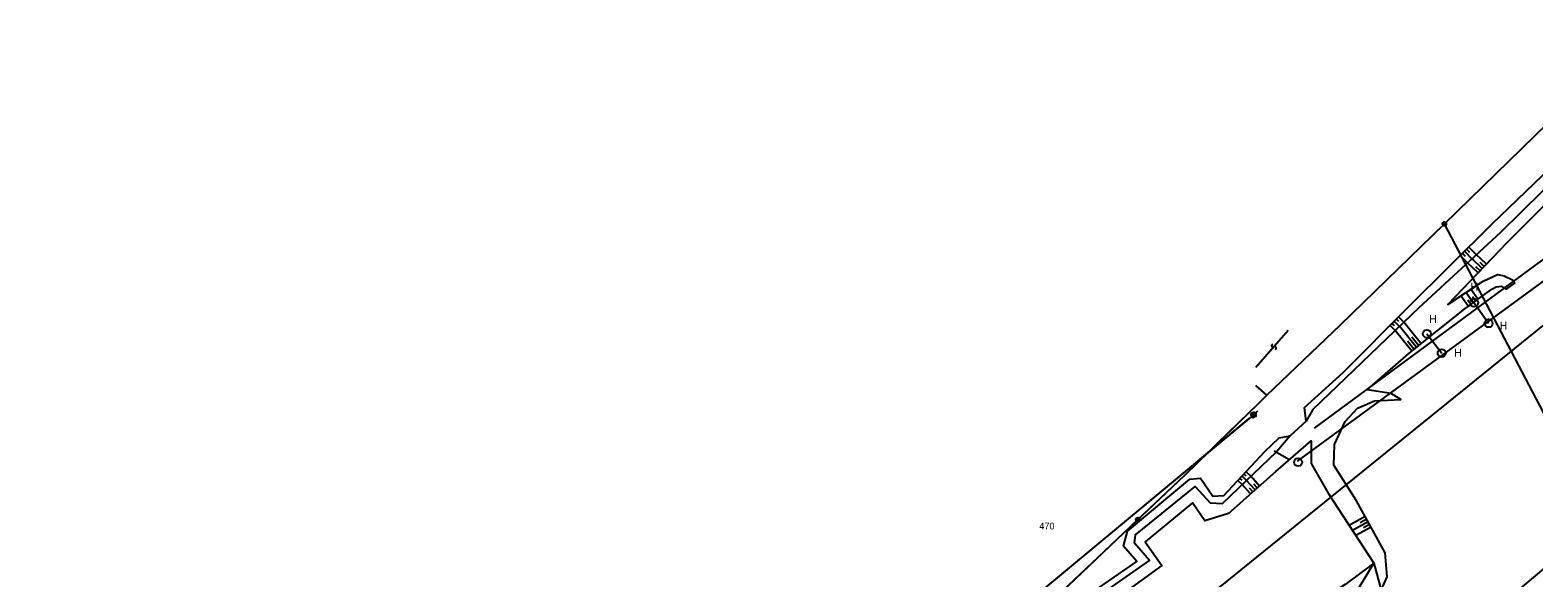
# Model space of a CAD drawing. Extents: x -469926 to -462499, y -1098642 to -1092733.
# Drawn here: x -467581.4 to -467205.6, y -1096567.6 to -1096430.8 of the extents above; entities that cross this region are included whole.
import ezdxf

# ---------------------------------------------------------------- set-up
doc = ezdxf.new("R2010")
doc.units = 0
for name, color, linetype in [('Vrstva 1', 7, 'Continuous'), ('Vrstva 10', 7, 'Continuous'), ('Vrstva 12', 7, 'Continuous'), ('Vrstva 14', 7, 'Continuous'), ('Vrstva 24', 7, 'Continuous'), ('Vrstva 26', 7, 'Continuous'), ('Vrstva 4', 7, 'Continuous'), ('Vrstva 40', 7, 'Continuous'), ('Vrstva 42', 7, 'Continuous'), ('Vrstva 43', 7, 'Continuous'), ('Vrstva 48', 7, 'Continuous'), ('Vrstva 50', 7, 'Continuous'), ('Vrstva 51', 7, 'Continuous'), ('Vrstva 52', 7, 'Continuous'), ('Vrstva 62', 7, 'Continuous')]:
    doc.layers.add(name, color=color, linetype=linetype)

msp = doc.modelspace()

# ---------------------------------------------------------------- linework, layer by layer
at = {"layer": 'Vrstva 1'}
for p, q in [((-467253.98, -1096504.38), (-467227.98, -1096479.14)), ((-467195.17, -1096541.65), (-467227.98, -1096479.14)), ((-467272.35, -1096521.95), (-467253.98, -1096504.38)), ((-467272.35, -1096521.95), (-467275.11, -1096519.5)), ((-467274.22, -1096523.74), (-467272.35, -1096521.95)), ((-467284.73, -1096533.96), (-467274.22, -1096523.74)), ((-467292.88, -1096541.88), (-467284.73, -1096533.96)), ((-467304.59, -1096553), (-467292.88, -1096541.88)), ((-467329.44, -1096576.58), (-467304.59, -1096553))]:
    msp.add_line(p, q, dxfattribs=at)
at = {"layer": 'Vrstva 10'}
for points in [[(-467292.88, -1096541.88), (-467274.22, -1096523.74), (-467272.35, -1096521.95), (-467253.98, -1096504.38), (-467227.98, -1096479.14), (-467195.77, -1096447.77)], [(-467581.4, -1096811.95), (-467578.59, -1096809.08), (-467575.34, -1096805.87), (-467511.63, -1096742.72), (-467419.59, -1096643.82), (-467398.88, -1096625.96), (-467380.9, -1096612.25), (-467375.99, -1096608.79), (-467355.03, -1096595.07), (-467331.89, -1096578.82), (-467329.72, -1096576.82), (-467292.88, -1096541.88)]]:
    msp.add_lwpolyline(points, dxfattribs=at)
at = {"layer": 'Vrstva 12'}
for p, q in [((-467276.75, -1096527.73), (-467274.65, -1096525.82)), ((-467449.09, -1096670.82), (-467276.75, -1096527.73))]:
    msp.add_line(p, q, dxfattribs=at)
at = {"layer": 'Vrstva 14'}
for p, q in [((-467276.15, -1096527.15), (-467276.03, -1096526.5)), ((-467275.84, -1096527.58), (-467275.6, -1096526.19)), ((-467275.41, -1096527.28), (-467275.29, -1096526.62))]:
    msp.add_line(p, q, dxfattribs=at)
for points in [[(-467500.17, -1096715.8), (-467449.95, -1096671.34), (-467275.72, -1096526.89)], [(-467276.42, -1096526.76), (-467275.6, -1096526.19), (-467275.02, -1096527.01), (-467275.84, -1096527.58), (-467276.42, -1096526.76)]]:
    msp.add_lwpolyline(points, dxfattribs=at)
msp.add_lwpolyline([(-467276.42, -1096526.76), (-467275.6, -1096526.19), (-467275.02, -1096527.01), (-467275.84, -1096527.58)], close=True, dxfattribs=at)
at = {"layer": 'Vrstva 24'}
for centre, radius in [((-467227.98, -1096479.14), 0.5), ((-467227.98, -1096479.14), 0.1), ((-467304.59, -1096553), 0.5), ((-467304.59, -1096553), 0.1)]:
    msp.add_circle(centre, radius, dxfattribs=at)
at = {"layer": 'Vrstva 26'}
msp.add_lwpolyline([(-467276.07, -1096526.29), (-467275.07, -1096526.29), (-467275.07, -1096527.29), (-467276.07, -1096527.29)], close=True, dxfattribs=at)
at = {"layer": 'Vrstva 4'}
msp.add_line((-467267, -1096505.76), (-467275.08, -1096515.04), dxfattribs=at)
at = {"layer": 'Vrstva 40'}
msp.add_line((-467266.71, -1096538.1), (-467270.52, -1096535.89), dxfattribs=at)
msp.add_circle((-467264.54, -1096538.7), 1, dxfattribs=at)
at = {"layer": 'Vrstva 42'}
for p, q in [((-467264.73, -1096538.39), (-467120.65, -1096433.1)), ((-467260.45, -1096530.18), (-467132.31, -1096435.64)), ((-467220.57, -1096498.86), (-467216.96, -1096503.99)), ((-467232.37, -1096506.61), (-467228.67, -1096511.42))]:
    msp.add_line(p, q, dxfattribs=at)
for centre in [(-467220.57, -1096498.86), (-467216.96, -1096503.99), (-467232.37, -1096506.61), (-467228.67, -1096511.42)]:
    msp.add_circle(centre, 1, dxfattribs=at)
at = {"layer": 'Vrstva 48'}
for points in [[(-467222.97, -1096485.99), (-467221.12, -1096487.85)], [(-467222.44, -1096485.46), (-467221.69, -1096486.21)], [(-467221.91, -1096484.93), (-467220.02, -1096486.83)], [(-467224.03, -1096487.05), (-467222.23, -1096488.86)], [(-467223.5, -1096486.52), (-467222.77, -1096487.25)], [(-467219.59, -1096491.39), (-467222.23, -1096488.86)], [(-467218.55, -1096490.31), (-467221.12, -1096487.84)], [(-467217.51, -1096489.23), (-467220.02, -1096486.82)], [(-467218.03, -1096489.77), (-467219.05, -1096488.8)], [(-467219.07, -1096490.85), (-467220.11, -1096489.85)], [(-467222.03, -1096499.69), (-467223.89, -1096497.13)], [(-467220.82, -1096498.81), (-467222.64, -1096496.3)], [(-467219.6, -1096497.93), (-467221.38, -1096495.48)], [(-467221.42, -1096499.25), (-467222.16, -1096498.24)], [(-467220.21, -1096498.37), (-467220.93, -1096497.38)], [(-467241.57, -1096504.51), (-467240.3, -1096505.79)], [(-467241.04, -1096503.98), (-467240.53, -1096504.5)], [(-467240.51, -1096503.45), (-467239.22, -1096504.75)], [(-467239.98, -1096502.92), (-467239.46, -1096503.44)], [(-467239.45, -1096502.39), (-467238.13, -1096503.71)], [(-467234.96, -1096510.04), (-467239.21, -1096504.74)], [(-467233.79, -1096509.1), (-467238.12, -1096503.7)], [(-467236.13, -1096510.98), (-467240.3, -1096505.79)], [(-467235.54, -1096510.51), (-467237.23, -1096508.41)], [(-467234.38, -1096509.57), (-467236.09, -1096507.43)], [(-467278.56, -1096542.17), (-467277.45, -1096543.21)], [(-467278.05, -1096541.62), (-467277.59, -1096542.05)], [(-467277.54, -1096541.07), (-467276.36, -1096542.17)], [(-467274.19, -1096544.62), (-467276.36, -1096542.17)], [(-467279.58, -1096543.27), (-467278.54, -1096544.25)], [(-467279.07, -1096542.72), (-467278.64, -1096543.12)], [(-467276.43, -1096546.61), (-467278.54, -1096544.25)], [(-467275.31, -1096545.61), (-467277.45, -1096543.21)], [(-467275.88, -1096546.11), (-467276.72, -1096545.16)], [(-467274.75, -1096545.11), (-467275.61, -1096544.15)], [(-467247.76, -1096552.25), (-467251.8, -1096554.47)], [(-467247.04, -1096553.57), (-467250.98, -1096555.73)], [(-467247.4, -1096552.91), (-467249, -1096553.79)], [(-467246.32, -1096554.88), (-467250.16, -1096556.99)], [(-467246.68, -1096554.23), (-467248.23, -1096555.08)]]:
    msp.add_lwpolyline(points, dxfattribs=at)
at = {"layer": 'Vrstva 51'}
for centre, radius, start, end in [((-467270.79, -1096509.56), 0.376, 116.3004, 302.6115), ((-467270.38, -1096510.19), 0.377, 295.6243, 123.2875)]:
    msp.add_arc(centre, radius, start, end, dxfattribs=at)
at = {"layer": 'Vrstva 52'}
msp.add_line((-467332.05, -1096608.53), (-467202.97, -1096504.31), dxfattribs=at)
at = {"layer": 'Vrstva 62'}
for points in [[(-467237.04, -1096499.99), (-467216.06, -1096479.12), (-467173.94, -1096438.68), (-467164.94, -1096430.76), (-467163.07, -1096431.22), (-467161.66, -1096432.69), (-467166.1, -1096438.15), (-467170.38, -1096442.01), (-467212.38, -1096483.88)], [(-467234.28, -1096500), (-467213.93, -1096481.2), (-467172.01, -1096440.04), (-467165, -1096433.46)], [(-467212.38, -1096483.88), (-467227.16, -1096499.29), (-467218.29, -1096493.43), (-467214.73, -1096491.81), (-467213.02, -1096492.15), (-467210.95, -1096493.15), (-467210.37, -1096493.91)], [(-467210.37, -1096493.91), (-467212.52, -1096495.48), (-467213.72, -1096494.83), (-467215.06, -1096494.98), (-467216.85, -1096495.93), (-467219.77, -1096498.04), (-467222.45, -1096500)], [(-467234.28, -1096500), (-467260.84, -1096525.55), (-467262.56, -1096528.46), (-467266.52, -1096532.08), (-467269.87, -1096535.97)], [(-467268.56, -1096584.29), (-467250.57, -1096572.05), (-467245.66, -1096563.92), (-467243.82, -1096570.66), (-467242.28, -1096567.33), (-467242.8, -1096561.3), (-467249.93, -1096548.29), (-467255.61, -1096539.42), (-467255.46, -1096534.26), (-467252.75, -1096528.48), (-467249.71, -1096525.15), (-467245.47, -1096523.35), (-467238.85, -1096522.98), (-467241.33, -1096521.48), (-467247.25, -1096520.63), (-467236.85, -1096511.55), (-467222.45, -1096500)], [(-467262.56, -1096528.46), (-467262.94, -1096524.99), (-467253.3, -1096516.23), (-467237.04, -1096499.99)], [(-467281.91, -1096551.48), (-467270.11, -1096540.99), (-467261.29, -1096533.31), (-467261.31, -1096538.96), (-467257.04, -1096546.42), (-467245.66, -1096563.92), (-467252.79, -1096569.25), (-467270.92, -1096580.91)], [(-467272.82, -1096536.01), (-467269.31, -1096532.58), (-467266.52, -1096532.08)], [(-467400, -1096631.63), (-467386.21, -1096621.52), (-467366.35, -1096608.63), (-467340.3, -1096590.1), (-467330.51, -1096583.55), (-467323.93, -1096578.76), (-467301.72, -1096563.19), (-467305.4, -1096558.86), (-467305.17, -1096556.83), (-467290.24, -1096544.72), (-467286.51, -1096548.85), (-467283.48, -1096548.97), (-467269.87, -1096535.97)], [(-467323.93, -1096578.76), (-467323.21, -1096576.12), (-467304.81, -1096563.46), (-467308.18, -1096559.67), (-467307.2, -1096555.89), (-467291.57, -1096542.88), (-467288.94, -1096542.7), (-467285.84, -1096547.13), (-467283.09, -1096547.03), (-467272.82, -1096536.01)], [(-467281.91, -1096551.48), (-467287.83, -1096553.28), (-467290.94, -1096548.83), (-467302.77, -1096558.56), (-467298.58, -1096564.49), (-467319.29, -1096579.49), (-467339.31, -1096592.68), (-467359.7, -1096607.09), (-467373.16, -1096615.89), (-467375.97, -1096620.46)], [(-467265.82, -1096590.76), (-467246.1, -1096581.01), (-467238.6, -1096579.32), (-467234.96, -1096580.05), (-467228.34, -1096575.41), (-467221.42, -1096570.77), (-467218.37, -1096570.59), (-467216.42, -1096571.82), (-467214.29, -1096574.69), (-467199.28, -1096562.05)]]:
    msp.add_lwpolyline(points, dxfattribs=at)

# ---------------------------------------------------------------- texts
at = {"layer": 'Vrstva 43'}
for p in [(-467221.47, -1096495.82), (-467231.78, -1096503.89), (-467214.19, -1096505.57), (-467225.58, -1096512.33)]:
    msp.add_text('H', height=2, dxfattribs=at).set_placement(p)
at = {"layer": 'Vrstva 50'}
msp.add_text('470', height=1.7, dxfattribs=at).set_placement((-467329.21, -1096555.45))

doc.saveas('drawing.dxf')
